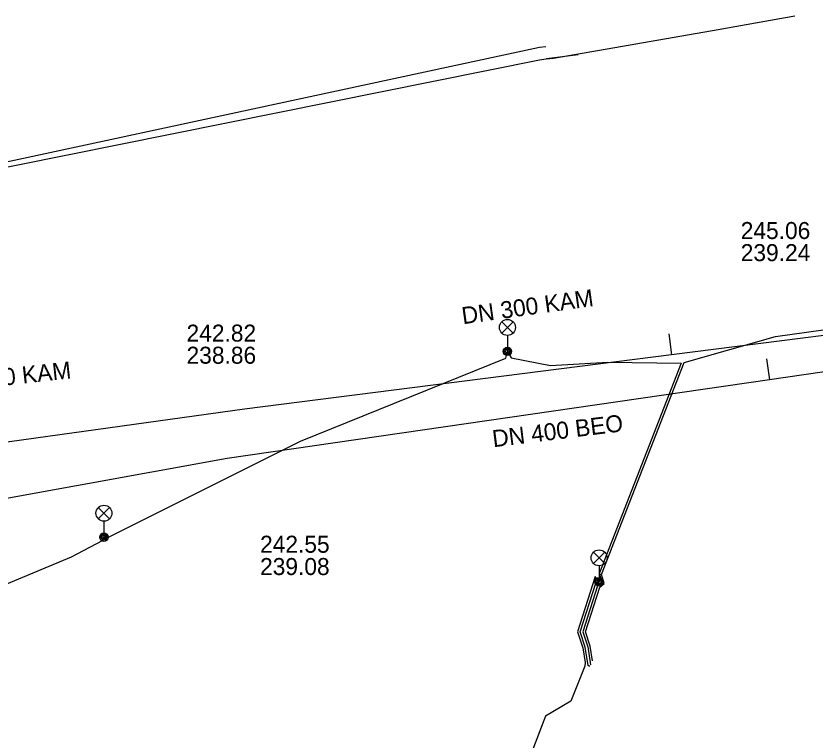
# Model space of a CAD drawing. Extents: x -595540 to -593988, y -1160850 to -1159202.
# Drawn here: x -594639.66 to -594602.04, y -1160802.66 to -1160768.59 of the extents above; entities that cross this region are included whole.
import ezdxf

# ---------------------------------------------------------------- set-up
doc = ezdxf.new("R2010")
doc.units = 0
for name, color, linetype in [('BVK-DESTOVA_popisy', 7, 'Continuous'), ('BVK-DESTOVA_trasa sítě', 7, 'Continuous'), ('BVK-SPLASKOVA_popisy', 7, 'Continuous'), ('BVK-SPLASKOVA_trasa sítě', 7, 'Continuous'), ('CETIN_kabel podzemní', 7, 'Continuous'), ('DESTOVA_trasa neprovozované sítě', 7, 'Continuous'), ('DSP-SDEL-VODAFONE_kabel', 7, 'Continuous'), ('SPLASKOVA_neprovozovaná  trasa sítě', 7, 'Continuous'), ('TSB_kabel VO', 7, 'Continuous'), ('TSB_lampy VO', 7, 'Continuous')]:
    doc.layers.add(name, color=color, linetype=linetype)

msp = doc.modelspace()

# ---------------------------------------------------------------- linework, layer by layer
at = {"layer": 'BVK-DESTOVA_popisy'}
msp.add_line((-594628.18, -1160793.969), (-594628.18, -1160793.969), dxfattribs=at)
at = {"layer": 'BVK-DESTOVA_trasa sítě'}
for points in [[(-594594.314, -1160784.266), (-594604.22, -1160785.706), (-594629.73, -1160789.413)], [(-594629.73, -1160789.413), (-594650.996, -1160793.264), (-594659.37, -1160794.78)]]:
    msp.add_lwpolyline(points, dxfattribs=at)
at = {"layer": 'BVK-SPLASKOVA_popisy'}
for p, q in [((-594605.579, -1160778.286), (-594605.579, -1160778.286)), ((-594631.636, -1160783.112), (-594631.636, -1160783.112))]:
    msp.add_line(p, q, dxfattribs=at)
at = {"layer": 'BVK-SPLASKOVA_trasa sítě'}
msp.add_line((-594628.914, -1160787.098), (-594646.696, -1160789.562), dxfattribs=at)
msp.add_lwpolyline([(-594595.489, -1160782.834), (-594608.827, -1160784.535), (-594628.914, -1160787.098)], dxfattribs=at)
at = {"layer": 'CETIN_kabel podzemní'}
for points in [[(-594604.883, -1160768.921), (-594603.036, -1160768.593)], [(-594614.38, -1160770.57), (-594606.641, -1160769.221)], [(-594606.641, -1160769.221), (-594604.883, -1160768.921)], [(-594614.74, -1160770.04), (-594615.04, -1160770.08), (-594656.95, -1160779.09)], [(-594656.95, -1160779.09), (-594615.04, -1160770.66)], [(-594615.04, -1160770.66), (-594614.72, -1160770.61), (-594614.38, -1160770.57)]]:
    msp.add_lwpolyline(points, dxfattribs=at)
at = {"layer": 'DESTOVA_trasa neprovozované sítě'}
msp.add_line((-594604.364, -1160784.716), (-594604.22, -1160785.706), dxfattribs=at)
at = {"layer": 'DSP-SDEL-VODAFONE_kabel'}
msp.add_line((-594613.23, -1160770.414), (-594614.717, -1160770.612), dxfattribs=at)
at = {"layer": 'SPLASKOVA_neprovozovaná  trasa sítě'}
msp.add_line((-594608.953, -1160783.544), (-594608.827, -1160784.535), dxfattribs=at)
at = {"layer": 'TSB_kabel VO'}
for points in [[(-594612.546, -1160798.926), (-594612.654, -1160798.238), (-594612.871, -1160797.569), (-594612.2, -1160795.468), (-594612.001, -1160795.299), (-594612.124, -1160794.863), (-594608.237, -1160784.899), (-594603.95, -1160783.67), (-594597.33, -1160782.74), (-594596.82, -1160782.09), (-594596.93, -1160779.73), (-594596.98, -1160778.4), (-594595.36, -1160778.13), (-594595.24, -1160778.09)], [(-594653.36, -1160801.62), (-594653.353, -1160801.814), (-594649.013, -1160799.654), (-594641.15, -1160795.75), (-594637.04, -1160794.04), (-594635.592, -1160793.266), (-594635.52, -1160793.11), (-594635.307, -1160793.119), (-594626.28, -1160788.6), (-594616.629, -1160784.698), (-594616.55, -1160784.37), (-594616.379, -1160784.676), (-594614.52, -1160785.04), (-594611.83, -1160784.88), (-594608.374, -1160784.919), (-594612.222, -1160794.783), (-594612.145, -1160795.255), (-594612.307, -1160795.401), (-594612.997, -1160797.57), (-594612.771, -1160798.266), (-594612.638, -1160799.118)], [(-594612.671, -1160799.189), (-594612.754, -1160799.153), (-594612.889, -1160798.294), (-594613.123, -1160797.57), (-594612.394, -1160795.274), (-594612.24, -1160795.21), (-594612.422, -1160794.966), (-594613.249, -1160797.571), (-594613.006, -1160798.322), (-594612.898, -1160799.008), (-594612.91, -1160799.18), (-594613.57, -1160800.83), (-594614.76, -1160801.53), (-594619.047, -1160812.769), (-594621.42, -1160818.99), (-594625.67, -1160829.38), (-594627.71, -1160834.91), (-594630.896, -1160843.241)]]:
    msp.add_lwpolyline(points, dxfattribs=at)
at = {"layer": 'TSB_lampy VO'}
for p, q in [((-594616.815, -1160783.51), (-594616.285, -1160782.98)), ((-594616.815, -1160782.98), (-594616.285, -1160783.51)), ((-594616.815, -1160783.51), (-594616.285, -1160782.98)), ((-594616.815, -1160782.98), (-594616.285, -1160783.51)), ((-594616.55, -1160783.62), (-594616.55, -1160784.37)), ((-594616.55, -1160783.62), (-594616.55, -1160784.37)), ((-594635.785, -1160792.25), (-594635.255, -1160791.72)), ((-594635.785, -1160791.72), (-594635.255, -1160792.25)), ((-594635.785, -1160792.25), (-594635.255, -1160791.72)), ((-594635.785, -1160791.72), (-594635.255, -1160792.25)), ((-594635.52, -1160792.36), (-594635.52, -1160793.11)), ((-594635.52, -1160792.36), (-594635.52, -1160793.11)), ((-594612.505, -1160794.35), (-594611.975, -1160793.82)), ((-594612.505, -1160793.82), (-594611.975, -1160794.35)), ((-594612.505, -1160794.35), (-594611.975, -1160793.82)), ((-594612.505, -1160793.82), (-594611.975, -1160794.35)), ((-594612.24, -1160794.46), (-594612.24, -1160795.21)), ((-594612.24, -1160794.46), (-594612.24, -1160795.21))]:
    msp.add_line(p, q, dxfattribs=at)
for centre, radius in [((-594616.55, -1160783.245), 0.375), ((-594616.55, -1160783.245), 0.375), ((-594616.55, -1160784.37), 0.2), ((-594616.55, -1160784.37), 0.2), ((-594616.55, -1160784.37), 0.145), ((-594616.55, -1160784.37), 0.145), ((-594616.55, -1160784.37), 0.0876), ((-594616.55, -1160784.37), 0.0876), ((-594635.52, -1160791.985), 0.375), ((-594635.52, -1160791.985), 0.375), ((-594635.52, -1160793.11), 0.2), ((-594635.52, -1160793.11), 0.2), ((-594635.52, -1160793.11), 0.145), ((-594635.52, -1160793.11), 0.145), ((-594635.52, -1160793.11), 0.0876), ((-594635.52, -1160793.11), 0.0876), ((-594612.24, -1160794.085), 0.375), ((-594612.24, -1160794.085), 0.375), ((-594612.24, -1160795.21), 0.2), ((-594612.24, -1160795.21), 0.2), ((-594612.24, -1160795.21), 0.145), ((-594612.24, -1160795.21), 0.145), ((-594612.24, -1160795.21), 0.0876), ((-594612.24, -1160795.21), 0.0876)]:
    msp.add_circle(centre, radius, dxfattribs=at)

# ---------------------------------------------------------------- texts
at = {"layer": 'BVK-DESTOVA_popisy'}
msp.add_text('DN 400 BEO', height=0.8, rotation=7.0474, dxfattribs=at).set_placement((-594617.211, -1160788.884))
for s, p in [('242.55', (-594628.18, -1160793.844)), ('239.08', (-594628.18, -1160794.894))]:
    msp.add_text(s, height=0.8, dxfattribs=at).set_placement(p)
at = {"layer": 'BVK-SPLASKOVA_popisy'}
for s, p in [('245.06', (-594605.579, -1160779.086)), ('239.24', (-594605.579, -1160780.126)), ('242.82', (-594631.636, -1160783.912)), ('238.86', (-594631.636, -1160784.952))]:
    msp.add_text(s, height=0.8, dxfattribs=at).set_placement(p)
for rotation, p in [(7.9641, (-594618.641, -1160783.097)), (6.1879, (-594643.235, -1160786.31))]:
    msp.add_text('DN 300 KAM', height=0.8, rotation=rotation, dxfattribs=at).set_placement(p)

doc.saveas('drawing.dxf')
